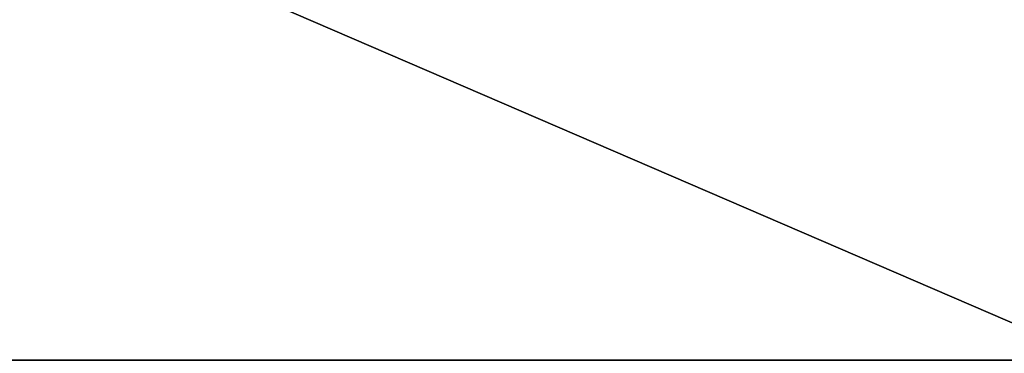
# Model space of a CAD drawing. Extents: x 0 to 7, y 0 to 11.4.
# Tile 348 of 656: x 3.1482326 to 3.1484222, y 0.2000013 to 0.2000655. Entities that reach past the tile are written whole.
import ezdxf

# ---------------------------------------------------------------- set-up
doc = ezdxf.new("R2010")
doc.units = 0
doc.header["$LTSCALE"] = 2.54
doc.layers.get('0').update_dxf_attribs({"color": 13, "linetype": 'CONTINUOUS'})

# ---------------------------------------------------------------- blocks, each defined once
blk = doc.blocks.new('KUBEK_NA_SZCZOTECZKI_DEMIT')
at = {"color": 0}
blk.add_line((2.80048771, 0.35, 6.90386658), (3.14844017, 0.2, 6.95717087), dxfattribs=at)
blk.add_line((2.80048771, 0.35, 6.90386658), (3.14844017, 0.2, 6.95717087), dxfattribs=at)
mesh = blk.add_polyface(dxfattribs=at)
corners = [(3.14844017, 0.35, 6.95717087), (2.80048771, 0.35, 6.90386658), (3.14844017, 0.2, 6.95717087)]
mesh.append_faces([[corners[k] for k in face] for face in [(0, 1, 2)]], dxfattribs={"color": 0})
mesh = blk.add_polyface(dxfattribs=at)
corners = [(3.14844017, 0.2, 6.95717087), (2.80048771, 0.35, 6.90386658), (2.80048771, 0.2, 6.90386658)]
mesh.append_faces([[corners[k] for k in face] for face in [(0, 1, 2)]], dxfattribs={"color": 0})
mesh = blk.add_polyface(dxfattribs=at)
corners = [(3.14844017, 0.35, 0.04282929), (2.80048771, 0.2, 0.09613335), (2.80048771, 0.35, 0.09613335)]
mesh.append_faces([[corners[k] for k in face] for face in [(0, 1, 2)]], dxfattribs={"color": 0})
mesh = blk.add_polyface(dxfattribs=at)
corners = [(3.14844017, 0.2, 0.04282929), (2.80048771, 0.2, 0.09613335), (3.14844017, 0.35, 0.04282929)]
mesh.append_faces([[corners[k] for k in face] for face in [(0, 1, 2)]], dxfattribs={"color": 0})

msp = doc.modelspace()

# ---------------------------------------------------------------- block references
at = {"color": 0}
msp.add_blockref('KUBEK_NA_SZCZOTECZKI_DEMIT', (0, 0), dxfattribs=at)

doc.saveas('drawing.dxf')
